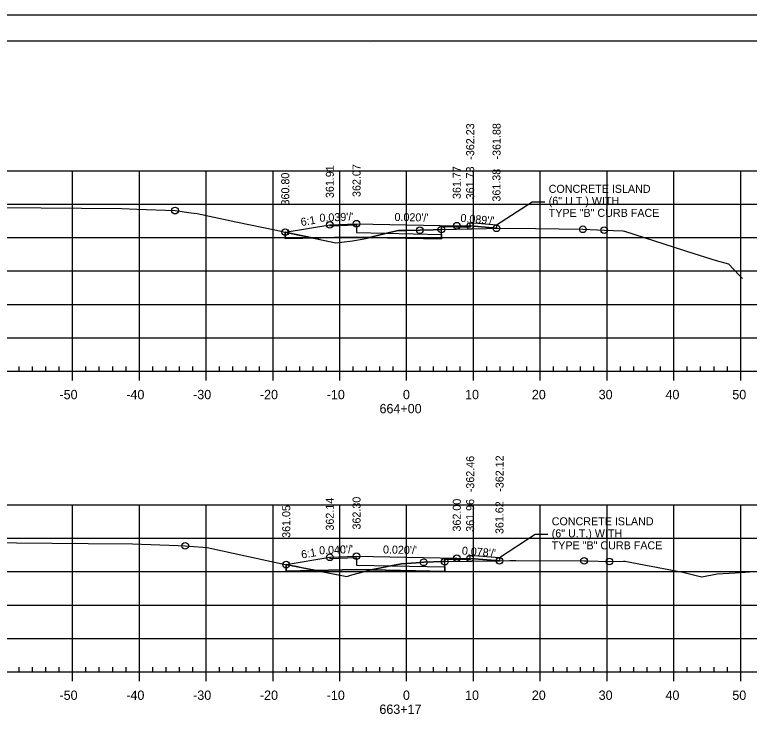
# Model space of a CAD drawing. Extents: x 1359801 to 1362404, y 372415 to 374228.
# Drawn here: x 1359912.7 to 1360022.6, y 373267.8 to 373374.6 of the extents above; entities that cross this region are included whole.
import ezdxf

# ---------------------------------------------------------------- set-up
doc = ezdxf.new("R2010")
doc.units = 0
for name, color, linetype in [('Default', 7, 'Continuous'), ('S_CROSS_DRAIN_ANNOT', 7, 'Continuous'), ('S_DRG_PT_SYM', 7, 'Continuous'), ('S_DRIVEWAY', 7, 'Continuous'), ('S_ELECTRIC_UTILITIES_ANNOT', 7, 'Continuous'), ('S_IRON_PIN', 7, 'Continuous'), ('S_MAILBOX', 7, 'Continuous'), ('S_PRIMARY_CTL', 7, 'Continuous'), ('S_SANITARY_SEWER', 7, 'Continuous'), ('S_SHOULDER', 7, 'Continuous'), ('S_TELEPHONE_UTILITIES_ANNOT', 7, 'Continuous'), ('S_UNDERGROUND_CABLE', 7, 'Continuous'), ('S_UTL_PT_SYM', 7, 'Continuous'), ('S_WATER_UTILITIES', 7, 'Continuous')]:
    doc.layers.add(name, color=color, linetype=linetype)

msp = doc.modelspace()

# ---------------------------------------------------------------- linework, layer by layer
at = {"layer": 'Default'}
for points in [[(1359978.85, 373343.03), (1359980.85, 373342.99), (1359980.85, 373343.49), (1359984.79, 373343.14), (1359984.79, 373342.64)], [(1359978.85, 373293.26), (1359980.85, 373293.22), (1359980.85, 373293.72), (1359985.24, 373293.38), (1359985.24, 373292.88)]]:
    msp.add_lwpolyline(points, dxfattribs=at)
at = {"layer": 'S_DRG_PT_SYM'}
for points in [[(1359886.49, 373345.98), (1359928.73, 373345.6), (1359930.96, 373345.52), (1359936.68, 373345.29), (1359939.09, 373344.97), (1359939.99, 373344.85), (1359945.79, 373343.63), (1359951.89, 373342.35), (1359953.39, 373342.01), (1359960.75, 373340.45), (1359963.23, 373340.79), (1359964.97, 373341.06), (1359968.76, 373341.99), (1359970.12, 373342.31), (1359971.39, 373342.32), (1359973.32, 373342.35), (1359975.34, 373342.42), (1359976.55, 373342.46), (1359983.29, 373342.61), (1359986.79, 373342.68), (1359990.63, 373342.61), (1359997.71, 373342.49), (1359999.92, 373342.41), (1360000.92, 373342.37), (1360003.72, 373342.25), (1360003.75, 373342.25), (1360003.94, 373342.19), (1360014.35, 373338.86), (1360017.66, 373337.83), (1360019.53, 373337.32), (1360021.19, 373335.58), (1360021.6, 373335.14)], [(1359880.69, 373295.88), (1359923.66, 373295.48), (1359930.32, 373295.42), (1359937.17, 373295.17), (1359938.22, 373295.13), (1359938.87, 373295.07), (1359941.51, 373294.85), (1359952.74, 373292.44), (1359953.77, 373292.22), (1359955.08, 373291.97), (1359962.4, 373290.55), (1359963.16, 373290.76), (1359966.01, 373291.52), (1359969.23, 373292.15), (1359970.59, 373292.42), (1359972.78, 373292.58), (1359973.9, 373292.65), (1359976.77, 373292.75), (1359977.05, 373292.75), (1359986.81, 373292.9), (1359987.24, 373292.91), (1359987.7, 373292.91), (1359997.9, 373292.86), (1359998.35, 373292.85), (1360001.71, 373292.78), (1360003.8, 373292.83), (1360004.05, 373292.83), (1360005.07, 373292.63), (1360012.7, 373291.18), (1360014.69, 373290.66), (1360015.52, 373290.46), (1360017.81, 373290.95), (1360021.42, 373291.14), (1360025.1, 373291.43)]]:
    msp.add_lwpolyline(points, dxfattribs=at)
at = {"layer": 'S_ELECTRIC_UTILITIES_ANNOT'}
for p, q in [((1359976.55, 373342.91), (1359976.55, 373342.46)), ((1359980.85, 373342.82), (1359976.55, 373342.91)), ((1359976.55, 373341.58), (1359976.55, 373342.46)), ((1359953.39, 373342.01), (1359953.18, 373342.06)), ((1359953.18, 373342.06), (1359953.19, 373341.62)), ((1359955.08, 373341.65), (1359953.39, 373342.01)), ((1359963.85, 373341.33), (1359957.23, 373341.2)), ((1359965.89, 373341.29), (1359963.85, 373341.33)), ((1359977.05, 373293.13), (1359977.05, 373292.75)), ((1359980.85, 373293.05), (1359977.05, 373293.13)), ((1359977.05, 373292.75), (1359985.24, 373292.88)), ((1359977.05, 373291.79), (1359977.05, 373292.75)), ((1359953.33, 373292.31), (1359953.33, 373291.85)), ((1359955.47, 373291.89), (1359955.08, 373291.97)), ((1359963.85, 373291.56), (1359957.81, 373291.44)), ((1359966, 373291.52), (1359963.85, 373291.56))]:
    msp.add_line(p, q, dxfattribs=at)
for points in [[(1359976.55, 373342.46), (1359975.34, 373342.42), (1359973.32, 373342.35), (1359971.39, 373342.32), (1359970.12, 373342.31), (1359968.76, 373341.99), (1359967.79, 373341.75)], [(1359976.55, 373342.46), (1359983.29, 373342.61), (1359984.79, 373342.64)], [(1359980.85, 373342.82), (1359980.85, 373342.99), (1359984.79, 373342.64)], [(1359984.79, 373342.64), (1359980.85, 373342.99), (1359980.85, 373342.82)], [(1359953.19, 373341.62), (1359953.19, 373341.12), (1359957.23, 373341.2), (1359955.08, 373341.65)], [(1359957.23, 373341.2), (1359960.75, 373340.45), (1359963.23, 373340.79), (1359964.97, 373341.06), (1359965.89, 373341.29)], [(1359967.79, 373341.75), (1359965.77, 373341.26), (1359976.55, 373341.08), (1359976.55, 373341.58)], [(1359977.05, 373292.75), (1359976.77, 373292.75), (1359973.9, 373292.65), (1359972.78, 373292.58), (1359970.59, 373292.42), (1359969.23, 373292.15), (1359968.31, 373291.97)], [(1359980.85, 373293.05), (1359980.85, 373293.22), (1359985.24, 373292.88)], [(1359985.24, 373292.88), (1359980.85, 373293.22), (1359980.85, 373293.05)], [(1359955.08, 373291.97), (1359953.77, 373292.22), (1359953.33, 373292.31)], [(1359953.33, 373291.85), (1359953.34, 373291.35), (1359957.81, 373291.44), (1359955.47, 373291.89)], [(1359968.31, 373291.97), (1359966, 373291.52), (1359977.05, 373291.29), (1359977.05, 373291.79)], [(1359957.81, 373291.44), (1359962.4, 373290.55), (1359963.16, 373290.76), (1359966.01, 373291.52), (1359966, 373291.52)]]:
    msp.add_lwpolyline(points, dxfattribs=at)
at = {"layer": 'S_MAILBOX'}
for p, q in [((1359826.35, 373351.26), (1360116.35, 373351.26)), ((1359826.35, 373351.26), (1360116.35, 373351.26)), ((1359921.35, 373321.26), (1359921.35, 373351.26)), ((1359921.35, 373321.26), (1359921.35, 373351.26)), ((1359931.35, 373321.26), (1359931.35, 373351.26)), ((1359931.35, 373321.26), (1359931.35, 373351.26)), ((1359941.35, 373321.26), (1359941.35, 373351.26)), ((1359941.35, 373321.26), (1359941.35, 373351.26)), ((1359951.35, 373321.26), (1359951.35, 373351.26)), ((1359951.35, 373321.26), (1359951.35, 373351.26)), ((1359961.35, 373321.26), (1359961.35, 373351.26)), ((1359961.35, 373321.26), (1359961.35, 373351.26)), ((1359971.35, 373321.26), (1359971.35, 373351.26)), ((1359971.35, 373321.26), (1359971.35, 373351.26)), ((1359981.35, 373321.26), (1359981.35, 373351.26)), ((1359981.35, 373321.26), (1359981.35, 373351.26)), ((1359991.35, 373321.26), (1359991.35, 373351.26)), ((1359991.35, 373321.26), (1359991.35, 373351.26)), ((1360001.35, 373321.26), (1360001.35, 373351.26)), ((1360001.35, 373321.26), (1360001.35, 373351.26)), ((1360011.35, 373321.26), (1360011.35, 373351.26)), ((1360011.35, 373321.26), (1360011.35, 373351.26)), ((1360021.35, 373321.26), (1360021.35, 373351.26)), ((1360021.35, 373321.26), (1360021.35, 373351.26)), ((1359826.35, 373346.26), (1360116.35, 373346.26)), ((1359826.35, 373346.26), (1360116.35, 373346.26)), ((1359826.35, 373341.26), (1360116.35, 373341.26)), ((1359826.35, 373341.26), (1360116.35, 373341.26)), ((1359826.35, 373336.26), (1360116.35, 373336.26)), ((1359826.35, 373336.26), (1360116.35, 373336.26)), ((1359826.35, 373331.26), (1360116.35, 373331.26)), ((1359826.35, 373331.26), (1360116.35, 373331.26)), ((1359826.35, 373326.26), (1360116.35, 373326.26)), ((1359826.35, 373326.26), (1360116.35, 373326.26)), ((1359826.35, 373321.26), (1360116.35, 373321.26)), ((1359826.35, 373321.26), (1360116.35, 373321.26)), ((1359826.35, 373301.26), (1360116.35, 373301.26)), ((1359921.35, 373276.26), (1359921.35, 373301.26)), ((1359931.35, 373276.26), (1359931.35, 373301.26)), ((1359941.35, 373276.26), (1359941.35, 373301.26)), ((1359951.35, 373276.26), (1359951.35, 373301.26)), ((1359961.35, 373276.26), (1359961.35, 373301.26)), ((1359971.35, 373276.26), (1359971.35, 373301.26)), ((1359981.35, 373276.26), (1359981.35, 373301.26)), ((1359991.35, 373276.26), (1359991.35, 373301.26)), ((1360001.35, 373276.26), (1360001.35, 373301.26)), ((1360011.35, 373276.26), (1360011.35, 373301.26)), ((1360021.35, 373276.26), (1360021.35, 373301.26)), ((1359826.35, 373296.26), (1360116.35, 373296.26)), ((1359826.35, 373291.26), (1360116.35, 373291.26)), ((1359826.35, 373286.26), (1360116.35, 373286.26)), ((1359826.35, 373281.26), (1360116.35, 373281.26)), ((1359826.35, 373276.26), (1360116.35, 373276.26))]:
    msp.add_line(p, q, dxfattribs=at)
at = {"layer": 'S_SANITARY_SEWER'}
for points in [[(1359953.18, 373342.06), (1359953.19, 373342.06), (1359959.85, 373343.17), (1359959.85, 373343.17), (1359963.85, 373343.33), (1359963.85, 373343.33), (1359978.85, 373343.03), (1359978.85, 373343.03), (1359980.85, 373342.99), (1359980.85, 373343.49), (1359984.79, 373343.14), (1359984.79, 373342.64)], [(1359959.85, 373343.17), (1359963.85, 373343.33), (1359978.85, 373343.03)], [(1359953.33, 373292.31), (1359959.85, 373293.4), (1359963.85, 373293.56), (1359978.85, 373293.26), (1359980.85, 373293.22), (1359980.85, 373293.72), (1359985.24, 373293.38), (1359985.24, 373292.88)], [(1359959.85, 373293.4), (1359963.85, 373293.56), (1359978.85, 373293.26)]]:
    msp.add_lwpolyline(points, dxfattribs=at)
at = {"layer": 'S_SHOULDER'}
for p, q in [((1359800.95, 373374.61), (1360134.28, 373374.61)), ((1359953.19, 373341.12), (1359953.19, 373342.06)), ((1359953.33, 373291.35), (1359953.33, 373292.31))]:
    msp.add_line(p, q, dxfattribs=at)
for points in [[(1359800.94, 373374.61), (1360134.28, 373374.61), (1360134.28, 373161.28), (1359800.94, 373161.28)], [(1360047.27, 373370.72), (1360047.27, 373360.84), (1360083, 373360.84), (1360083, 373357.92), (1360106.2, 373357.92), (1360106.2, 373333.59), (1360129.53, 373333.59), (1360129.53, 373165.26), (1359813.35, 373165.26), (1359813.35, 373370.72)]]:
    msp.add_lwpolyline(points, close=True, dxfattribs=at)
for points in [[(1359953.19, 373342.06), (1359959.85, 373343.17), (1359959.85, 373343), (1359963.86, 373343.16), (1359963.85, 373342)], [(1359976.55, 373341.74), (1359976.55, 373341.08), (1359963.85, 373341.33), (1359953.19, 373341.12)], [(1359963.85, 373342), (1359976.55, 373341.74)], [(1359953.33, 373292.31), (1359959.85, 373293.4), (1359959.87, 373293.23), (1359963.85, 373293.39)], [(1359963.85, 373293.39), (1359963.85, 373292.23), (1359977.05, 373291.96)], [(1359977.05, 373291.96), (1359977.05, 373291.29), (1359963.85, 373291.56), (1359953.34, 373291.35)]]:
    msp.add_lwpolyline(points, dxfattribs=at)
for centre in [(1359936.68, 373345.29), (1359959.85, 373343.17), (1359959.85, 373343.17), (1359963.85, 373343.33), (1359963.85, 373343.33), (1359978.85, 373343.03), (1359980.85, 373342.99), (1359953.18, 373342.06), (1359953.19, 373342.06), (1359973.32, 373342.35), (1359976.55, 373342.46), (1359984.79, 373342.64), (1359997.71, 373342.49), (1360000.92, 373342.37), (1359938.22, 373295.13), (1359959.85, 373293.4), (1359963.85, 373293.56), (1359953.33, 373292.31), (1359973.9, 373292.65), (1359977.05, 373292.75), (1359978.85, 373293.26), (1359980.85, 373293.22), (1359985.24, 373292.88), (1359997.9, 373292.86), (1360001.71, 373292.78)]:
    msp.add_circle(centre, 0.5, dxfattribs=at)
at = {"layer": 'S_TELEPHONE_UTILITIES_ANNOT'}
for points in [[(1359984.79, 373343.14), (1359990.15, 373346.61), (1359990.15, 373346.61), (1359992.01, 373346.61)], [(1359985.24, 373293.38), (1359990.59, 373296.85), (1359990.59, 373296.85), (1359992.46, 373296.85)]]:
    msp.add_lwpolyline(points, dxfattribs=at)
at = {"layer": 'S_UNDERGROUND_CABLE'}
for p, q in [((1359953.19, 373342.06), (1359953.19, 373341.12)), ((1359953.33, 373292.31), (1359953.33, 373291.35))]:
    msp.add_line(p, q, dxfattribs=at)
for points in [[(1359953.19, 373341.12), (1359963.85, 373341.33), (1359976.55, 373341.08), (1359976.55, 373342.91), (1359980.85, 373342.82)], [(1359953.34, 373291.35), (1359963.85, 373291.56), (1359977.05, 373291.29), (1359977.05, 373293.13), (1359980.85, 373293.05)]]:
    msp.add_lwpolyline(points, dxfattribs=at)
at = {"layer": 'S_UTL_PT_SYM'}
for p, q in [((1359813.35, 373370.72), (1360129.53, 373370.72)), ((1359965.87, 373370.46), (1359965.87, 373370.46)), ((1359965.87, 373370.46), (1359965.87, 373370.46))]:
    msp.add_line(p, q, dxfattribs=at)
at = {"layer": 'S_WATER_UTILITIES'}
for p, q in [((1359913.35, 373321.26), (1359913.35, 373321.96)), ((1359915.35, 373321.26), (1359915.35, 373321.96)), ((1359917.35, 373321.26), (1359917.35, 373321.96)), ((1359919.35, 373321.26), (1359919.35, 373321.96)), ((1359923.35, 373321.26), (1359923.35, 373321.96)), ((1359925.35, 373321.26), (1359925.35, 373321.96)), ((1359927.35, 373321.26), (1359927.35, 373321.96)), ((1359929.35, 373321.26), (1359929.35, 373321.96)), ((1359933.35, 373321.26), (1359933.35, 373321.96)), ((1359935.35, 373321.26), (1359935.35, 373321.96)), ((1359937.35, 373321.26), (1359937.35, 373321.96)), ((1359939.35, 373321.26), (1359939.35, 373321.96)), ((1359943.35, 373321.26), (1359943.35, 373321.96)), ((1359945.35, 373321.26), (1359945.35, 373321.96)), ((1359947.35, 373321.26), (1359947.35, 373321.96)), ((1359949.35, 373321.26), (1359949.35, 373321.96)), ((1359953.35, 373321.26), (1359953.35, 373321.96)), ((1359955.35, 373321.26), (1359955.35, 373321.96)), ((1359957.35, 373321.26), (1359957.35, 373321.96)), ((1359959.35, 373321.26), (1359959.35, 373321.96)), ((1359963.35, 373321.26), (1359963.35, 373321.96)), ((1359965.35, 373321.26), (1359965.35, 373321.96)), ((1359967.35, 373321.26), (1359967.35, 373321.96)), ((1359969.35, 373321.26), (1359969.35, 373321.96)), ((1359973.35, 373321.26), (1359973.35, 373321.96)), ((1359975.35, 373321.26), (1359975.35, 373321.96)), ((1359977.35, 373321.26), (1359977.35, 373321.96)), ((1359979.35, 373321.26), (1359979.35, 373321.96)), ((1359983.35, 373321.26), (1359983.35, 373321.96)), ((1359985.35, 373321.26), (1359985.35, 373321.96)), ((1359987.35, 373321.26), (1359987.35, 373321.96)), ((1359989.35, 373321.26), (1359989.35, 373321.96)), ((1359993.35, 373321.26), (1359993.35, 373321.96)), ((1359995.35, 373321.26), (1359995.35, 373321.96)), ((1359997.35, 373321.26), (1359997.35, 373321.96)), ((1359999.35, 373321.26), (1359999.35, 373321.96)), ((1360003.35, 373321.26), (1360003.35, 373321.96)), ((1360005.35, 373321.26), (1360005.35, 373321.96)), ((1360007.35, 373321.26), (1360007.35, 373321.96)), ((1360009.35, 373321.26), (1360009.35, 373321.96)), ((1360013.35, 373321.26), (1360013.35, 373321.96)), ((1360015.35, 373321.26), (1360015.35, 373321.96)), ((1360017.35, 373321.26), (1360017.35, 373321.96)), ((1360019.35, 373321.26), (1360019.35, 373321.96)), ((1359826.35, 373321.26), (1360116.35, 373321.26)), ((1359921.35, 373319.86), (1359921.35, 373321.26)), ((1359931.35, 373319.86), (1359931.35, 373321.26)), ((1359941.35, 373319.86), (1359941.35, 373321.26)), ((1359951.35, 373319.86), (1359951.35, 373321.26)), ((1359961.35, 373319.86), (1359961.35, 373321.26)), ((1359971.35, 373319.86), (1359971.35, 373321.26)), ((1359981.35, 373319.86), (1359981.35, 373321.26)), ((1359991.35, 373319.86), (1359991.35, 373321.26)), ((1360001.35, 373319.86), (1360001.35, 373321.26)), ((1360011.35, 373319.86), (1360011.35, 373321.26)), ((1360021.35, 373319.86), (1360021.35, 373321.26)), ((1359826.35, 373276.26), (1360116.35, 373276.26)), ((1359913.35, 373276.26), (1359913.35, 373276.96)), ((1359915.35, 373276.26), (1359915.35, 373276.96)), ((1359917.35, 373276.26), (1359917.35, 373276.96)), ((1359919.35, 373276.26), (1359919.35, 373276.96)), ((1359921.35, 373274.86), (1359921.35, 373276.26)), ((1359923.35, 373276.26), (1359923.35, 373276.96)), ((1359925.35, 373276.26), (1359925.35, 373276.96)), ((1359927.35, 373276.26), (1359927.35, 373276.96)), ((1359929.35, 373276.26), (1359929.35, 373276.96)), ((1359931.35, 373274.86), (1359931.35, 373276.26)), ((1359933.35, 373276.26), (1359933.35, 373276.96)), ((1359935.35, 373276.26), (1359935.35, 373276.96)), ((1359937.35, 373276.26), (1359937.35, 373276.96)), ((1359939.35, 373276.26), (1359939.35, 373276.96)), ((1359941.35, 373274.86), (1359941.35, 373276.26)), ((1359943.35, 373276.26), (1359943.35, 373276.96)), ((1359945.35, 373276.26), (1359945.35, 373276.96)), ((1359947.35, 373276.26), (1359947.35, 373276.96)), ((1359949.35, 373276.26), (1359949.35, 373276.96)), ((1359951.35, 373274.86), (1359951.35, 373276.26)), ((1359953.35, 373276.26), (1359953.35, 373276.96)), ((1359955.35, 373276.26), (1359955.35, 373276.96)), ((1359957.35, 373276.26), (1359957.35, 373276.96)), ((1359959.35, 373276.26), (1359959.35, 373276.96)), ((1359961.35, 373274.86), (1359961.35, 373276.26)), ((1359963.35, 373276.26), (1359963.35, 373276.96)), ((1359965.35, 373276.26), (1359965.35, 373276.96)), ((1359967.35, 373276.26), (1359967.35, 373276.96)), ((1359969.35, 373276.26), (1359969.35, 373276.96)), ((1359971.35, 373274.86), (1359971.35, 373276.26)), ((1359973.35, 373276.26), (1359973.35, 373276.96)), ((1359975.35, 373276.26), (1359975.35, 373276.96)), ((1359977.35, 373276.26), (1359977.35, 373276.96)), ((1359979.35, 373276.26), (1359979.35, 373276.96)), ((1359981.35, 373274.86), (1359981.35, 373276.26)), ((1359983.35, 373276.26), (1359983.35, 373276.96)), ((1359985.35, 373276.26), (1359985.35, 373276.96)), ((1359987.35, 373276.26), (1359987.35, 373276.96)), ((1359989.35, 373276.26), (1359989.35, 373276.96)), ((1359991.35, 373274.86), (1359991.35, 373276.26)), ((1359993.35, 373276.26), (1359993.35, 373276.96)), ((1359995.35, 373276.26), (1359995.35, 373276.96)), ((1359997.35, 373276.26), (1359997.35, 373276.96)), ((1359999.35, 373276.26), (1359999.35, 373276.96)), ((1360001.35, 373274.86), (1360001.35, 373276.26)), ((1360003.35, 373276.26), (1360003.35, 373276.96)), ((1360005.35, 373276.26), (1360005.35, 373276.96)), ((1360007.35, 373276.26), (1360007.35, 373276.96)), ((1360009.35, 373276.26), (1360009.35, 373276.96)), ((1360011.35, 373274.86), (1360011.35, 373276.26)), ((1360013.35, 373276.26), (1360013.35, 373276.96)), ((1360015.35, 373276.26), (1360015.35, 373276.96)), ((1360017.35, 373276.26), (1360017.35, 373276.96)), ((1360019.35, 373276.26), (1360019.35, 373276.96)), ((1360021.35, 373274.86), (1360021.35, 373276.26))]:
    msp.add_line(p, q, dxfattribs=at)

# ---------------------------------------------------------------- texts
at = {"layer": 'S_CROSS_DRAIN_ANNOT'}
for s, p in [('-362.23', (1359981.46, 373352.91)), ('-361.88', (1359985.41, 373352.94)), ('-362.46', (1359981.46, 373303.14)), ('-362.12', (1359985.86, 373303.21))]:
    msp.add_text(s, height=1.2, rotation=90, dxfattribs=at).set_placement(p)
at = {"layer": 'S_DRIVEWAY'}
for s, p in [('CONCRETE ISLAND', (1359992.61, 373347.95)), ('(6" U.T.) WITH', (1359992.61, 373346.15)), ('TYPE "B" CURB FACE', (1359992.61, 373344.35)), ('CONCRETE ISLAND', (1359993.06, 373298.19)), ('(6" U.T.) WITH', (1359993.06, 373296.39)), ('TYPE "B" CURB FACE', (1359993.06, 373294.59))]:
    msp.add_text(s, height=1.2, dxfattribs=at).set_placement(p)
at = {"layer": 'S_IRON_PIN'}
for s, rotation, p in [('362.07', 90, (1359964.45, 373347.33)), ('362.07', 90, (1359964.45, 373347.33)), ('361.91', 90, (1359960.45, 373347.17)), ('361.91', 90, (1359960.45, 373347.17)), ('361.77', 90, (1359979.45, 373347.03)), ('361.73', 90, (1359981.45, 373346.99)), ('361.38', 90, (1359985.39, 373346.64)), ('360.80', 90, (1359953.78, 373346.06)), ('360.80', 90, (1359953.79, 373346.06)), ('6:1', 9.4623, (1359955.59, 373342.97)), ("0.039'/'", 2.248, (1359958.32, 373343.61)), ("0.020'/'", 358.8425, (1359969.52, 373343.75)), ("0.089'/'", 354.927, (1359979.36, 373343.62)), ('362.14', 90, (1359960.45, 373297.4)), ('362.30', 90, (1359964.45, 373297.56)), ('362.00', 90, (1359979.45, 373297.26)), ('361.96', 90, (1359981.45, 373297.22)), ('361.62', 90, (1359985.84, 373296.88)), ('361.05', 90, (1359953.93, 373296.31)), ("0.040'/'", 2.2906, (1359958.27, 373293.84)), ("0.020'/'", 358.8542, (1359967.8, 373293.98)), ("0.078'/'", 355.5471, (1359979.58, 373293.82)), ('6:1', 9.4623, (1359955.66, 373293.21))]:
    msp.add_text(s, height=1.2, rotation=rotation, dxfattribs=at).set_placement(p)
at = {"layer": 'S_PRIMARY_CTL'}
for s, p in [('-50', (1359919.39, 373317.06)), ('-40', (1359929.39, 373317.06)), ('-30', (1359939.39, 373317.06)), ('-20', (1359949.39, 373317.06)), ('-10', (1359959.39, 373317.06)), ('0', (1359970.79, 373317.06)), ('10', (1359980.09, 373317.06)), ('20', (1359990.09, 373317.06)), ('30', (1360000.09, 373317.06)), ('40', (1360010.09, 373317.06)), ('50', (1360020.09, 373317.06)), ('664+00', (1359967.29, 373314.96)), ('-50', (1359919.39, 373272.06)), ('-40', (1359929.39, 373272.06)), ('-30', (1359939.39, 373272.06)), ('-20', (1359949.39, 373272.06)), ('-10', (1359959.39, 373272.06)), ('0', (1359970.79, 373272.06)), ('10', (1359980.09, 373272.06)), ('20', (1359990.09, 373272.06)), ('30', (1360000.09, 373272.06)), ('40', (1360010.09, 373272.06)), ('50', (1360020.09, 373272.06)), ('663+17', (1359967.27, 373269.96))]:
    msp.add_text(s, height=1.4, dxfattribs=at).set_placement(p)
at = {"layer": 'S_SHOULDER'}
for p in [(1359928.68, 373345.55), (1359930.28, 373295.37)]:
    msp.add_text('+', height=0.1, dxfattribs=at).set_placement(p)

doc.saveas('drawing.dxf')
